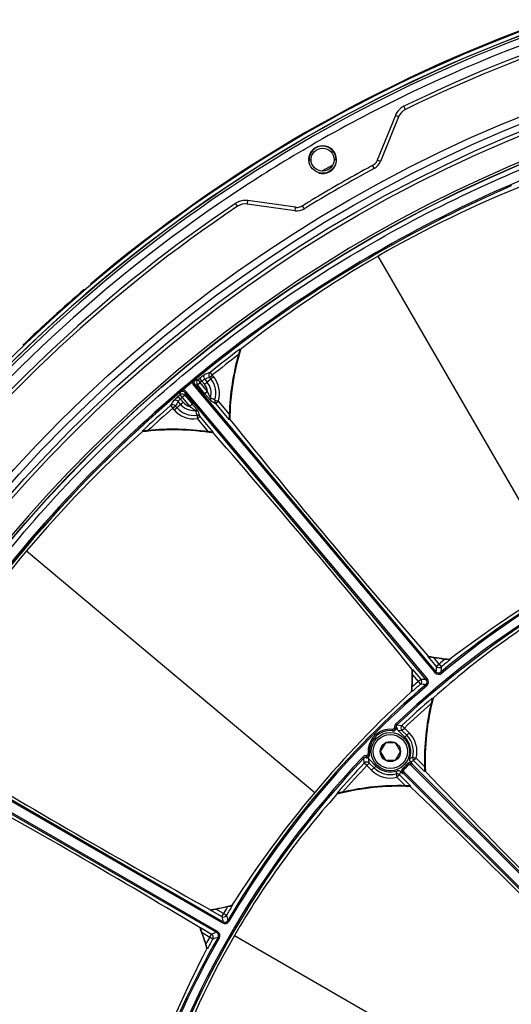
# Model space of a CAD drawing. Header units: millimetres. Extents: x 0 to 420, y -341 to 792.
# Tile 310 of 325: x 339 to 351, y 235 to 259. Entities that reach past the tile are written whole.
import ezdxf

# ---------------------------------------------------------------- set-up
doc = ezdxf.new("R2010")
doc.units = ezdxf.units.MM
doc.header["$LTSCALE"] = 23.1
doc.layers.get('0').update_dxf_attribs({"linetype": 'CONTINUOUS'})
doc.layers.add('DIM_PILOTEES', color=7, linetype='CONTINUOUS')
doc.styles.get("Standard").update_dxf_attribs({"font": 'txt', "width": 0.7})
doc.styles.add('TEXTSTYLE_4', font='txt')
doc.dimstyles.new('DIMSTYLE_3', dxfattribs={"dimtxt": 2.5, "dimasz": 3.5, "dimexe": 2, "dimexo": 0, "dimtad": 1, "dimdec": 0, "dimlfac": 5.882353, "dimdsep": 46, "dimtxsty": 'Standard', "dimblk": '_FILLED', "dimblk1": '_FILLED', "dimblk2": '_FILLED', "dimcen": 0.09, "dimazin": 2, "dimtp": 0.8, "dimtm": 0.8, "dimtfac": 1, "dimtdec": 0, "dimtofl": 0, "dimtmove": 0, "dimatfit": 3, "dimldrblk": '_FILLED', "dimfxl": 0, "dimtolj": 1, "dimarcsym": 0})
doc.dimstyles.new('DIMSTYLE_5', dxfattribs={"dimtxt": 2.5, "dimasz": 3.5, "dimexe": 2, "dimexo": 0, "dimtad": 1, "dimdec": 0, "dimlfac": 5.882353, "dimdsep": 46, "dimtxsty": 'Standard', "dimblk": '_FILLED', "dimblk1": '_FILLED', "dimblk2": '_FILLED', "dimcen": 0.09, "dimazin": 2, "dimtp": 0.8, "dimtm": 0.8, "dimtfac": 1, "dimtdec": 0, "dimtmove": 0, "dimatfit": 2, "dimldrblk": '_FILLED', "dimfxl": 0, "dimtolj": 1, "dimarcsym": 0})

# ---------------------------------------------------------------- blocks, each defined once
blk = doc.blocks.new('_FILLED')
at = {"color": 0, "linetype": 'ByBlock'}
blk.add_solid([(0, 0), (-1, 0.1429), (-1, -0.1429)], dxfattribs=at)
blk = doc.blocks.new('*D9')
at = {"layer": 'DIM_PILOTEES', "color": 2, "linetype": 'Continuous'}
for p, q in [((322.755, 216.718), (322.755, 271.478)), ((404.884, 216.276), (404.884, 271.478)), ((322.755, 269.478), (363.82, 269.478)), ((404.884, 269.478), (363.82, 269.478))]:
    blk.add_line(p, q, dxfattribs=at)
at = {"layer": 'DIM_PILOTEES', "color": 2, "linetype": 'Continuous', "xscale": 3.5, "yscale": 3.5, "zscale": 3.5, "rotation": 180}
blk.add_blockref('_FILLED', (322.755, 269.478), dxfattribs=at)
at = {"layer": 'DIM_PILOTEES', "color": 2, "linetype": 'Continuous', "xscale": 3.5, "yscale": 3.5, "zscale": 3.5}
blk.add_blockref('_FILLED', (404.884, 269.478), dxfattribs=at)
at = {"layer": 'DIM_PILOTEES', "color": 2, "linetype": 'Continuous', "insert": (363.82, 272.603), "char_height": 2.5, "width": 8.57143, "attachment_point": 2, "line_spacing_factor": 0.9}
blk.add_mtext('{\\ftxt;\\W0.0001;\\H0.0001;\\~}{\\ftxt;\\W2.2857142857;\\H2.5; }{\\ftxt;\\W0.0001;\\H0.0001;\\~}', dxfattribs=at)
blk = doc.blocks.new('*D10')
at = {"layer": 'DIM_PILOTEES', "color": 2, "linetype": 'Continuous'}
for p, q in [((363.805, 225.178), (394.111, 263.644)), ((385.898, 253.221), (363.805, 225.178)), ((341.711, 197.135), (363.805, 225.178))]:
    blk.add_line(p, q, dxfattribs=at)
at = {"layer": 'DIM_PILOTEES', "color": 2, "linetype": 'Continuous', "xscale": 3.5, "yscale": 3.5, "zscale": 3.5}
for p, rotation in [((385.898, 253.221), 51.7666965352), ((341.711, 197.135), 231.7666965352)]:
    blk.add_blockref('_FILLED', p, dxfattribs=dict(at, rotation=rotation))
at = {"layer": 'DIM_PILOTEES', "color": 2, "linetype": 'Continuous', "insert": (385.947, 258.331), "char_height": 2.5, "width": 13.83929, "attachment_point": 1, "rotation": 51.7667, "line_spacing_factor": 0.9, "style": 'TEXTSTYLE_4'}
blk.add_mtext('{\\ftxt;\\W0.0001;\\H0.0001;\\~}{\\ftxt;\\W1.3333333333;\\H2.5; }{\\ftxt;\\W0.0001;\\H0.0001;\\~}{\\ftxt;\\W0.0001;\\H0.0001;\\~}{\\ftxt;\\W2.3571428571;\\H2.5; }{\\ftxt;\\W0.0001;\\H0.0001;\\~}', dxfattribs=at)

msp = doc.modelspace()

# ---------------------------------------------------------------- linework, layer by layer
at = {"color": 7, "linetype": 'Continuous'}
for p, q in [((348.1182, 256.4982), (347.678, 255.4084)), ((348.1975, 256.4666), (347.7571, 255.3767)), ((348.1386, 256.49), (348.1182, 256.4982)), ((345.8691, 255.6526), (345.9135, 255.6787)), ((345.8716, 255.6485), (345.9161, 255.6744)), ((346.0133, 255.4192), (346.0643, 255.4192)), ((346.6763, 255.4191), (346.6253, 255.4192)), ((350.9419, 254.7792), (350.9278, 254.81)), ((345.6754, 254.1748), (344.5113, 254.3384)), ((344.5205, 254.401), (344.5236, 254.4229)), ((345.6875, 254.2592), (344.5236, 254.4229)), ((352.2844, 245.1314), (347.7019, 253.0686)), ((344.6004, 251.1174), (344.5807, 251.145)), ((344.3345, 250.8015), (344.3464, 250.7932)), ((343.6037, 250.2294), (343.6571, 250.1633)), ((343.2428, 250.0542), (343.3067, 250.0484)), ((343.2956, 249.9282), (343.3607, 249.9828)), ((343.3067, 250.0484), (343.3607, 249.9828)), ((343.3494, 250.0836), (343.4034, 250.0179)), ((343.5428, 249.7659), (343.3607, 249.9828)), ((343.4659, 249.9434), (343.4034, 250.0179)), ((343.4659, 249.9434), (343.6864, 250.1284)), ((343.4728, 250.0669), (343.5308, 249.9978)), ((343.5922, 250.1088), (343.6571, 250.1633)), ((343.5922, 250.1088), (343.6215, 250.0739)), ((343.6571, 250.1633), (343.6864, 250.1284)), ((342.8768, 249.747), (342.8713, 249.6831)), ((342.9969, 249.737), (342.9916, 249.6731)), ((342.9969, 249.737), (343.023, 249.7588)), ((348.8714, 242.7361), (342.9969, 249.737)), ((348.8974, 242.7579), (343.023, 249.7588)), ((343.2318, 249.9341), (343.2058, 249.9122)), ((343.2058, 249.9122), (349.0802, 242.9113)), ((343.2318, 249.9341), (349.1063, 242.9332)), ((343.2318, 249.9341), (343.2956, 249.9282)), ((343.4777, 249.7113), (343.2956, 249.9282)), ((343.5428, 249.7659), (343.4777, 249.7113)), ((342.7267, 249.3231), (342.9471, 249.508)), ((342.8822, 249.4536), (342.8242, 249.5227)), ((342.8845, 249.5826), (342.8293, 249.6471)), ((342.8713, 249.6831), (342.9265, 249.6185)), ((342.8845, 249.5826), (342.9471, 249.508)), ((342.9916, 249.6731), (342.9265, 249.6185)), ((342.9265, 249.6185), (343.1086, 249.4015)), ((342.9916, 249.6731), (343.1736, 249.4562)), ((343.7214, 249.5572), (343.8018, 249.5309)), ((343.7368, 249.4763), (343.8018, 249.5309)), ((343.8018, 249.5309), (344.0704, 249.2108)), ((342.6415, 249.422), (342.6974, 249.358)), ((342.7622, 249.4124), (342.6974, 249.358)), ((342.7267, 249.3231), (342.6974, 249.358)), ((342.7915, 249.3775), (342.7622, 249.4124)), ((343.1736, 249.4562), (343.1086, 249.4015)), ((343.7368, 249.4763), (344.0653, 249.0847)), ((343.283, 249.1894), (343.295, 249.1056)), ((343.3601, 249.1602), (343.295, 249.1056)), ((343.5636, 248.7855), (343.295, 249.1056)), ((343.6886, 248.7686), (343.3601, 249.1602)), ((344.0792, 249.0897), (344.0653, 249.0847)), ((344.0905, 249.0762), (344.0792, 249.0897)), ((341.9563, 248.7907), (341.9512, 248.8016)), ((341.9573, 248.7885), (341.9563, 248.7907)), ((343.6886, 248.7686), (343.6813, 248.7558)), ((343.6813, 248.7558), (343.6926, 248.7424)), ((339.1338, 245.8791), (346.1547, 239.9879)), ((348.9151, 243.305), (348.9203, 243.3139)), ((349.1181, 243.0631), (348.9151, 243.305)), ((349.1832, 243.1177), (349.0436, 243.284)), ((349.1832, 243.1177), (349.1181, 243.0631)), ((349.1832, 243.1177), (349.2372, 243.0521)), ((349.4477, 243.2359), (349.4507, 243.2258)), ((349.4501, 243.2261), (349.4507, 243.2258)), ((348.5287, 242.9853), (348.5384, 242.9889)), ((348.5368, 242.8587), (348.6763, 242.6924)), ((348.5382, 242.9883), (348.5384, 242.9889)), ((348.5384, 242.9889), (348.7414, 242.747)), ((349.1063, 242.9332), (349.0802, 242.9113)), ((349.2256, 242.9224), (349.2473, 242.8963)), ((348.6763, 242.6924), (348.7414, 242.747)), ((348.6763, 242.6924), (348.7315, 242.6278)), ((348.8612, 242.6167), (348.8832, 242.5907)), ((348.8714, 242.7361), (348.8974, 242.7579)), ((348.5234, 242.4477), (348.5139, 242.4524)), ((349.0179, 242.2888), (349.0302, 242.2812)), ((348.1574, 241.6335), (348.1331, 241.659)), ((348.1574, 241.6335), (348.279, 241.6213)), ((348.279, 241.6213), (348.3373, 241.5595)), ((335.9884, 241.3753), (343.903, 236.8058)), ((336.0054, 241.4048), (343.92, 236.8353)), ((348.0418, 241.5274), (348.039, 241.4935)), ((348.1769, 241.5097), (348.3493, 241.3372)), ((348.1769, 241.5097), (348.2772, 241.4994)), ((348.2772, 241.4994), (348.3373, 241.5595)), ((348.2772, 241.4994), (348.3944, 241.3823)), ((348.3373, 241.5595), (348.4545, 241.4424)), ((348.3493, 241.3372), (348.4545, 241.4424)), ((343.7667, 236.5697), (335.8521, 241.1392)), ((343.7837, 236.5991), (335.869, 241.1686)), ((347.8746, 241.1977), (347.7519, 240.9852)), ((348.12, 241.1977), (347.8746, 241.1977)), ((348.2426, 240.9852), (348.12, 241.1977)), ((347.3234, 240.8493), (347.349, 240.8251)), ((347.4551, 240.9406), (347.489, 240.9434)), ((347.7519, 240.9852), (347.8746, 240.7727)), ((348.12, 240.7727), (348.2426, 240.9852)), ((348.5416, 240.8472), (348.624, 240.8263)), ((347.3612, 240.7034), (347.349, 240.8251)), ((347.4229, 240.6451), (347.3612, 240.7034)), ((347.483, 240.7052), (347.4229, 240.6451)), ((347.5401, 240.528), (347.4229, 240.6451)), ((347.6452, 240.6331), (347.4728, 240.8056)), ((347.483, 240.7052), (347.4728, 240.8056)), ((347.6002, 240.5881), (347.483, 240.7052)), ((347.5401, 240.528), (347.6452, 240.6331)), ((347.8746, 240.7727), (348.12, 240.7727)), ((348.4235, 240.6472), (348.3969, 240.6683)), ((348.4879, 240.7341), (348.5335, 240.6885)), ((348.5126, 240.6849), (348.4909, 240.6586)), ((348.4909, 240.6586), (354.1345, 235.015)), ((348.5236, 240.6757), (354.1594, 235.0399)), ((348.624, 240.8263), (348.5639, 240.7662)), ((348.8319, 240.4983), (348.5639, 240.7662)), ((348.8299, 240.6204), (348.624, 240.8263)), ((348.1353, 240.4408), (348.1562, 240.3584)), ((348.2162, 240.4185), (348.1562, 240.3584)), ((348.4842, 240.1506), (348.2162, 240.4185)), ((348.294, 240.4489), (348.2483, 240.4946)), ((348.3239, 240.4915), (348.2975, 240.4698)), ((348.3068, 240.4588), (353.9425, 234.823)), ((348.3352, 240.5589), (348.3141, 240.5855)), ((348.3239, 240.4915), (353.9675, 234.8479)), ((348.8454, 240.5043), (348.8319, 240.4983)), ((348.8574, 240.4922), (348.8454, 240.5043)), ((348.1562, 240.3584), (348.362, 240.1526)), ((348.4842, 240.1506), (348.4782, 240.137)), ((348.4902, 240.125), (348.4782, 240.137)), ((346.7013, 239.9522), (346.6936, 239.9645)), ((343.6132, 237.1192), (343.6151, 237.1294)), ((343.8867, 236.9613), (343.6132, 237.1192)), ((343.9291, 237.0349), (343.7412, 237.1435)), ((343.9291, 237.0349), (343.8867, 236.9613)), ((343.9291, 237.0349), (344.0023, 236.9918)), ((344.1373, 237.2365), (344.1436, 237.2281)), ((344.1429, 237.2281), (344.1436, 237.2281)), ((343.92, 236.8353), (343.903, 236.8058)), ((344.0358, 236.866), (344.0652, 236.8489)), ((343.3595, 236.6867), (343.3673, 236.6934)), ((343.3673, 236.6934), (343.6408, 236.5355)), ((343.3673, 236.6928), (343.3673, 236.6934)), ((343.4103, 236.5705), (343.5983, 236.4619)), ((343.5983, 236.4619), (343.6408, 236.5355)), ((343.7667, 236.5697), (343.7837, 236.5991)), ((343.5983, 236.4619), (343.6723, 236.4201)), ((343.798, 236.454), (343.8275, 236.4372)), ((344.1979, 236.4977), (351.8799, 232.0626)), ((343.5383, 236.1797), (343.5278, 236.1808))]:
    msp.add_line(p, q, dxfattribs=at)
for centre, radius in [((363.8046, 225.1778), 33.745), ((363.8046, 225.1778), 33.575), ((363.8046, 225.1778), 33.405), ((363.8046, 225.1778), 33.3124), ((363.8046, 225.1778), 32.6694), ((363.8046, 225.1778), 32.6636), ((346.3448, 255.4192), 0.2805), ((347.9973, 240.9852), 0.4675), ((347.9973, 240.9852), 0.4165), ((347.9973, 240.9852), 0.2454)]:
    msp.add_circle(centre, radius, dxfattribs=at)
for centre, radius, start, end in [((363.8046, 225.1778), 35.6813, 95.39921, 144.60079), ((363.8046, 225.1778), 35.5904, 95.36063, 144.63937), ((363.8046, 225.1778), 35.5875, 95.35938, 144.64062), ((363.744, 225.2816), 35.4106, 98.05622, 120.47684), ((363.7368, 225.2883), 35.2315, 98.05052, 116.1205), ((363.748, 225.2614), 35.0365, 97.91531, 116.11589), ((363.7464, 225.2746), 34.9391, 97.91321, 116.12211), ((363.8046, 225.1778), 35.7006, 109.64898, 130.35102), ((363.8046, 225.1778), 32.725, 4.77875, 171.54338), ((363.8753, 225.0596), 32.4454, 98.11113, 113.51834), ((363.729, 225.308), 35.2104, 116.12326, 120.396), ((348.5133, 256.338), 0.4266, 116.14676, 129.47337), ((348.5132, 256.3387), 0.426, 153.49467, 158.00326), ((363.7454, 225.2819), 35.4111, 120.47891, 141.94367), ((346.3445, 255.4193), 0.3313, 89.75919, 167.09877), ((346.3444, 255.4187), 0.3318, 0.07289, 89.74448), ((363.7267, 225.3133), 35.2047, 120.48081, 123.8814), ((346.3472, 255.4192), 0.3338, 167.19177, 180.00567), ((363.8046, 225.1778), 34.6823, 119.77338, 120.23166), ((363.7962, 225.1924), 34.1871, 118.34905, 118.73449), ((347.4416, 255.504), 0.2551, 298.35067, 302.99553), ((347.4412, 255.5045), 0.2557, 303.02509, 315.80998), ((347.4418, 255.5041), 0.34, 298.34946, 338), ((363.8046, 225.1778), 34.119, 118.34946, 121.65054), ((363.7981, 225.1892), 34.1908, 118.73463, 121.188), ((361.7187, 228.7908), 28.0335, 111.74685, 128.25315), ((363.8798, 225.0477), 32.4585, 113.51729, 126.48271), ((363.8852, 225.0383), 32.4353, 113.51875, 126.48125), ((363.7825, 225.2492), 35.289, 123.89857, 141.93467), ((363.7459, 225.2844), 35.0153, 123.8786, 142.09029), ((344.4642, 254.0018), 0.4252, 119.06622, 123.87191), ((344.465, 253.9996), 0.4276, 102.31039, 119.02249), ((363.7962, 225.1924), 34.1872, 121.18814, 121.65095), ((363.7467, 225.28), 34.9345, 123.87669, 142.088), ((345.7227, 254.5115), 0.34, 262, 301.65054), ((345.723, 254.5118), 0.2552, 261.99465, 266.63943), ((345.7229, 254.5124), 0.2557, 266.66883, 279.45489), ((363.8046, 225.1778), 35.7006, 130.67989, 133.91958), ((363.8718, 225.0575), 32.4454, 126.48167, 141.88887), ((363.8765, 225.0489), 32.4212, 126.48083, 141.88537), ((363.8046, 225.1778), 32.1816, 127.22932, 128.88173), ((350.0346, 249.0281), 5.9558, 162.76124, 179.40817), ((350.0346, 249.0281), 5.95, 162.64989, 179.50091), ((363.8046, 225.1778), 32.1678, 127.18641, 127.22145), ((363.8046, 225.1778), 32.0967, 127.42946, 128.88173), ((350.0346, 249.0281), 5.967, 164.07009, 178.24611), ((356.423, 213.6267), 38.7826, 109.30157, 109.48898), ((363.8046, 225.1778), 32.2749, 129.72264, 130.27736), ((343.2968, 249.9887), 0.1189, 173.59424, 220.01877), ((363.8046, 225.1778), 32.2749, 129.57773, 129.72229), ((343.2968, 249.9887), 0.0849, 129.53233, 220.04354), ((343.3609, 249.9828), 0.0851, 129.56401, 219.93094), ((363.8046, 225.1778), 32.2291, 129.39638, 129.49484), ((363.8046, 225.1778), 32.1441, 129.39638, 129.49484), ((356.3501, 213.5834), 38.6894, 109.2537, 109.44112), ((343.2065, 249.7257), 0.4233, 344.57541, 40), ((343.2065, 249.7257), 0.5417, 341.87813, 40), ((343.2065, 249.7257), 0.6264, 341.87813, 40), ((363.8046, 225.1778), 32.2752, 130.42227, 149.57773), ((342.9318, 249.6824), 0.0849, 39.95929, 130.46493), ((363.8046, 225.1778), 32.2749, 130.27772, 130.42227), ((343.2065, 249.7257), 0.3386, 6.81356, 40), ((376.4621, 230.4415), 38.7826, 150.51102, 150.69843), ((376.5173, 230.5058), 38.6894, 150.55888, 150.7463), ((363.8046, 225.1778), 32.2291, 130.50516, 130.60362), ((342.9265, 249.6183), 0.0851, 40.06906, 130.43599), ((363.8046, 225.1778), 32.1441, 130.50516, 130.60362), ((343.2065, 249.7257), 0.3386, 220, 253.18644), ((343.6963, 249.5903), 0.0849, 164.41689, 219.79651), ((337.8894, 238.5475), 12.459, 62.08914, 62.64351), ((357.4397, 273.8371), 27.9503, 240.39355, 240.64233), ((343.802, 249.5306), 0.0849, 161.7412, 219.79473), ((363.8046, 225.1778), 32.1816, 131.11827, 132.77068), ((363.8046, 225.1778), 32.0967, 131.11827, 132.57054), ((343.2065, 249.7257), 0.6264, 220, 278.12187), ((343.2065, 249.7257), 0.5417, 220, 278.12187), ((343.2065, 249.7257), 0.4233, 220, 275.42459), ((343.2548, 249.2198), 0.0849, 40.20349, 95.58312), ((355.1379, 253.0209), 12.4586, 197.35648, 197.91087), ((316.9878, 239.8949), 27.9525, 19.35768, 19.60644), ((343.2952, 249.1054), 0.0849, 40.20528, 98.25881), ((488.4787, 365.194), 185.2871, 218.806443, 221.131608), ((360.6087, 227.8595), 28.0335, 131.74685, 148.25315), ((363.8046, 225.1778), 32.1678, 132.77855, 132.81359), ((342.7078, 242.8802), 5.95, 80.49909, 97.35011), ((342.7078, 242.8802), 5.9558, 80.59183, 97.23876), ((342.7078, 242.8802), 5.967, 81.75389, 95.92991), ((204.2661, 126.7114), 185.2871, 38.868392, 41.193557), ((363.8046, 225.1778), 22.7426, 105.60358, 133.5575), ((363.8046, 225.1778), 22.7074, 105.60358, 133.5575), ((363.4375, 225.8137), 22.2416, 110.28428, 129.71572), ((363.4375, 225.8137), 22.2076, 110.28428, 129.71572), ((365.3222, 222.5494), 26.0755, 112.49809, 127.50191), ((362.7729, 226.9551), 20.5848, 119.98638, 131.82602), ((350.0346, 249.0281), 5.8219, 258.96551, 264.2142), ((350.0346, 249.0281), 5.8291, 260.21148, 263.10203), ((412.3536, 237.2416), 63.5029, 174.740131, 174.857801), ((349.1832, 243.1178), 0.0851, 220.06741, 309.41297), ((363.4375, 225.8137), 22.4191, 128.98086, 129.48038), ((412.121, 237.3833), 63.1388, 174.848893, 174.967019), ((363.4375, 225.8137), 22.3341, 128.77417, 129.48038), ((342.7078, 242.8802), 5.8219, 355.7858, 1.03449), ((342.7078, 242.8802), 5.8291, 356.89797, 359.78852), ((349.1713, 242.9878), 0.1189, 219.991, 309.72473), ((349.1713, 242.9877), 0.0849, 219.95927, 309.75645), ((363.2422, 225.6498), 22.2416, 130.28428, 149.71572), ((363.2422, 225.6498), 22.2076, 130.28428, 149.71572), ((363.2422, 225.6498), 22.3341, 130.51962, 131.22583), ((363.2422, 225.6498), 22.4191, 130.51962, 131.01914), ((348.6762, 242.6924), 0.0851, 310.58703, 39.93259), ((343.3945, 179.715), 63.1388, 85.032981, 85.151107), ((343.4937, 179.4613), 63.5029, 85.142199, 85.259869), ((348.8064, 242.6815), 0.0849, 310.24355, 40.04072), ((348.8063, 242.6815), 0.1189, 310.27528, 40.009), ((366.1296, 223.2269), 26.0755, 132.49809, 147.50191), ((363.8046, 225.1778), 22.6149, 130.83234, 133.35549), ((354.7946, 240.7836), 5.95, 165.32322, 182.77508), ((363.8046, 225.1778), 22.6011, 130.77041, 130.82144), ((363.8046, 225.1778), 22.5299, 131.12768, 133.35549), ((354.7946, 240.7836), 5.967, 166.77802, 181.56692), ((354.7946, 240.7836), 5.9558, 165.43644, 182.6882), ((348.046, 241.5782), 0.085, 265.29809, 351.0005), ((348.046, 241.5782), 0.051, 265.28293, 347.44724), ((348.0671, 241.5761), 0.085, 263.2405, 357.85492), ((348.2159, 241.5719), 0.1202, 133.55272, 182.2849), ((348.1598, 242.2879), 0.7237, 264.93148, 267.64058), ((348.0523, 241.5779), 0.0787, 350.45241, 357.8843), ((348.0229, 240.3983), 1.1817, 83.72481, 84.74967), ((348.3374, 241.5595), 0.0851, 133.411, 224.93609), ((347.9973, 240.9852), 0.544, 85.30246, 184.69754), ((347.9973, 240.9852), 0.51, 85.30246, 184.69754), ((347.9973, 240.9852), 0.4979, 340.87373, 45), ((347.9973, 240.9852), 0.5616, 345.77364, 45), ((347.9973, 240.9852), 0.6466, 345.77364, 45), ((433.0716, 399.3911), 185.2871, 238.806443, 241.131608), ((363.8046, 225.1778), 22.7426, 136.4425, 164.39642), ((347.4105, 240.7665), 0.1202, 87.71771, 136.44548), ((347.4045, 240.9301), 0.0787, 272.11575, 279.54634), ((348.5841, 240.9596), 1.1817, 185.25032, 186.27519), ((347.4063, 240.9154), 0.085, 272.14595, 6.75863), ((347.4042, 240.9364), 0.051, 282.54792, 4.71708), ((346.6942, 240.8226), 0.724, 2.36523, 5.07317), ((347.4043, 240.9364), 0.085, 278.99872, 4.70191), ((348.1252, 241.952), 1.1807, 286.85888, 290.65085), ((348.6241, 240.8263), 0.085, 165.80952, 224.97932), ((363.8046, 225.1778), 22.7074, 136.4425, 164.39642), ((363.8046, 225.1778), 22.6149, 136.64451, 139.16766), ((363.8046, 225.1778), 22.5299, 136.64451, 138.87232), ((347.4229, 240.645), 0.0851, 45.06391, 136.589), ((347.9973, 240.9852), 0.4979, 225, 289.12653), ((347.9973, 240.9852), 0.51, 308.40778, 321.59222), ((347.9973, 240.9852), 0.544, 308.40778, 321.59222), ((348.4635, 240.6155), 0.085, 54.7078, 141.59484), ((348.4734, 240.6283), 0.085, 45.01628, 143.16483), ((348.4635, 240.6155), 0.051, 57.51683, 141.60423), ((348.5479, 240.7942), 0.085, 160.86942, 224.99732), ((347.9657, 242.0786), 1.4423, 291.22648, 294.50678), ((348.4653, 240.6173), 0.0825, 45.01024, 55.00233), ((348.0573, 241.0453), 0.595, 321.60082, 323.15662), ((247.565, 78.0843), 185.2871, 58.868392, 61.193557), ((347.9973, 240.9852), 0.6466, 225, 284.22636), ((347.9973, 240.9852), 0.5616, 225, 284.22636), ((347.0305, 240.8572), 1.1807, 339.3491, 343.1411), ((348.1561, 240.3584), 0.085, 45.02068, 104.19048), ((348.1882, 240.4345), 0.085, 45.00289, 109.12941), ((346.9039, 241.0168), 1.4423, 335.4931, 338.77345), ((348.3541, 240.509), 0.085, 126.83516, 224.98373), ((348.3669, 240.5189), 0.085, 128.40516, 215.2922), ((347.9372, 240.9251), 0.595, 306.84338, 308.39918), ((348.3651, 240.5171), 0.0825, 214.99767, 224.98976), ((348.3669, 240.5189), 0.051, 128.39576, 212.48321), ((482.9467, 368.9291), 185.677, 223.76657, 226.084123), ((348.1989, 234.1878), 5.95, 87.22492, 104.67678), ((348.1989, 234.1878), 5.9558, 87.3118, 104.56356), ((348.1989, 234.1878), 5.967, 88.43308, 103.22198), ((220.0533, 106.0358), 185.677, 43.915877, 46.23343), ((362.0557, 226.189), 20.6197, 138.18403, 150.0036), ((363.8046, 225.1778), 22.6011, 139.17856, 139.22959), ((342.7078, 242.8802), 5.8219, 278.96551, 284.2142), ((342.7078, 242.8802), 5.8291, 280.21148, 283.10203), ((363.2422, 225.6498), 22.4191, 148.98086, 149.48038), ((363.2422, 225.6498), 22.3341, 148.77417, 149.48038), ((343.9291, 237.0351), 0.0851, 240.06741, 329.41297), ((405.2997, 253.1187), 63.5029, 194.740131, 194.857801), ((343.9625, 236.9088), 0.1189, 239.991, 329.72473), ((343.9625, 236.9087), 0.0849, 239.95927, 329.75645), ((405.0326, 253.1724), 63.1388, 194.848893, 194.967019), ((337.9255, 234.597), 5.8219, 15.7858, 21.03449), ((337.9255, 234.597), 5.8291, 16.89797, 19.78852), ((360.3546, 175.2716), 63.5029, 105.142199, 105.259869), ((343.5982, 236.4619), 0.0851, 330.58703, 59.93259), ((343.7243, 236.4962), 0.0849, 330.24355, 60.04072), ((343.7242, 236.4961), 0.1189, 330.27528, 60.009), ((363.1147, 225.4289), 22.2416, 150.28428, 169.71572), ((363.1147, 225.4289), 22.2076, 150.28428, 169.71572), ((362.0224, 226.2011), 20.5848, 149.98638, 161.82602), ((363.1147, 225.4289), 22.4191, 150.51962, 151.01914), ((363.1147, 225.4289), 22.3341, 150.51962, 151.22583), ((360.1746, 175.4761), 63.1388, 105.032981, 105.151107), ((366.6567, 224.1398), 26.0755, 152.49809, 167.50191)]:
    msp.add_arc(centre, radius, start, end, dxfattribs=at)
at = {"color": 2, "linetype": 'Continuous'}
for centre, radius, start, end in [((346.3448, 255.4192), 0.34, 0, 180), ((346.3456, 255.4194), 0.3408, 180.04647, 195.20929)]:
    msp.add_arc(centre, radius, start, end, dxfattribs=at)
at = {"color": 7, "linetype": 'Continuous'}
for points, knots in [([(338.2218, 245.2928), (339.4937, 246.9163), (342.357, 249.9287), (347.428, 253.5429), (353.0935, 256.1274), (357.134, 257.1009), (359.176, 257.3907)], [0, 0, 0, 0, 0.2499008, 0.5, 0.7500992, 1, 1, 1, 1]), ([(348.3633, 256.6449), (348.3637, 256.6431), (348.3391, 256.6958), (348.337, 256.6972), (348.3253, 256.7209)], [0, 0, 0, 0, 0.0660993, 1, 1, 1, 1]), ([(348.1975, 256.4666), (348.1953, 256.4612), (348.1681, 256.4861), (348.1528, 256.4843), (348.1386, 256.49)], [0, 0, 0, 0, 0.2785003, 1, 1, 1, 1]), ([(346.3438, 255.0878), (346.2704, 255.088), (346.12, 255.1402), (346.0369, 255.2759), (346.0211, 255.347)], [0, 0, 0, 0, 0.5018287, 1, 1, 1, 1]), ([(347.6033, 255.2048), (347.6014, 255.2038), (347.5993, 255.2179), (347.5832, 255.2336), (347.5722, 255.2619), (347.5627, 255.2795)], [0, 0, 0, 0, 0.0763007, 0.2928043, 1, 1, 1, 1]), ([(347.7571, 255.3767), (347.7563, 255.3747), (347.7457, 255.3842), (347.7232, 255.3861), (347.6966, 255.4009), (347.678, 255.4084)], [0, 0, 0, 0, 0.0763425, 0.2929345, 1, 1, 1, 1]), ([(344.274, 254.284), (344.2753, 254.2827), (344.242, 254.3304), (344.2419, 254.3329), (344.2272, 254.3548)], [0, 0, 0, 0, 0.0660751, 1, 1, 1, 1]), ([(344.5113, 254.3384), (344.5171, 254.3376), (344.5091, 254.3737), (344.5184, 254.386), (344.5205, 254.401)], [0, 0, 0, 0, 0.2784999, 1, 1, 1, 1]), ([(345.9011, 254.2221), (345.903, 254.2232), (345.8918, 254.2321), (345.8862, 254.2539), (345.8673, 254.2775), (345.8567, 254.2946)], [0, 0, 0, 0, 0.0763007, 0.2928043, 1, 1, 1, 1]), ([(345.6754, 254.1748), (345.6776, 254.1745), (345.6746, 254.1885), (345.6842, 254.2089), (345.6847, 254.2393), (345.6875, 254.2592)], [0, 0, 0, 0, 0.0763425, 0.2929345, 1, 1, 1, 1]), ([(344.3345, 250.8015), (344.3349, 250.8012), (344.334, 250.7991), (344.3338, 250.796), (344.3321, 250.7905), (344.3297, 250.781), (344.3257, 250.767), (344.3205, 250.7487), (344.3148, 250.7289), (344.3069, 250.7011), (344.3008, 250.68), (344.2968, 250.6659)], [0, 0, 0, 0, 0.0099628, 0.0362054, 0.0759875, 0.1261188, 0.2471686, 0.3851639, 0.5327459, 0.6859093, 1, 1, 1, 1]), ([(343.6037, 250.2294), (343.5868, 250.2156), (343.5631, 250.1725), (343.5782, 250.1257), (343.5922, 250.1088)], [0, 0, 0, 0, 0.4994095, 1, 1, 1, 1]), ([(343.1788, 250.0025), (343.1837, 250.0064), (343.2052, 250.0235), (343.2265, 250.0407), (343.2428, 250.0542)], [0, 0, 0, 0, 0.2308333, 1, 1, 1, 1]), ([(343.4841, 250.1873), (343.4787, 250.1854), (343.4643, 250.1733), (343.4351, 250.1527), (343.3952, 250.1206), (343.3653, 250.0966), (343.3494, 250.0836)], [0, 0, 0, 0, 0.1005427, 0.3229082, 0.6369164, 1, 1, 1, 1]), ([(343.4034, 250.0179), (343.4114, 250.0244), (343.4265, 250.0361), (343.447, 250.0517), (343.462, 250.0608), (343.4699, 250.0667), (343.4728, 250.0669)], [0, 0, 0, 0, 0.3625865, 0.6758199, 0.8978077, 1, 1, 1, 1]), ([(343.4728, 250.0669), (343.4588, 250.0837), (343.4437, 250.1304), (343.4672, 250.1735), (343.4841, 250.1873)], [0, 0, 0, 0, 0.5005894, 1, 1, 1, 1]), ([(342.8768, 249.747), (342.8824, 249.7518), (342.9032, 249.7697), (342.9238, 249.7878), (342.9388, 249.8011)], [0, 0, 0, 0, 0.2700288, 1, 1, 1, 1]), ([(343.6146, 249.6131), (343.6126, 249.6147), (343.6093, 249.6224), (343.6018, 249.6351), (343.5932, 249.6536), (343.5799, 249.6821), (343.5634, 249.72), (343.5499, 249.7506), (343.5428, 249.7659)], [0, 0, 0, 0, 0.0452742, 0.1412431, 0.2664178, 0.405906, 0.7004779, 1, 1, 1, 1]), ([(342.8293, 249.6471), (342.8136, 249.6337), (342.7848, 249.6084), (342.7463, 249.5748), (342.7209, 249.5495), (342.7066, 249.5374), (342.7038, 249.5325)], [0, 0, 0, 0, 0.3630836, 0.6770918, 0.8994573, 1, 1, 1, 1]), ([(342.8242, 249.5227), (342.8102, 249.5394), (342.7668, 249.5624), (342.7203, 249.5467), (342.7038, 249.5325)], [0, 0, 0, 0, 0.5005894, 1, 1, 1, 1]), ([(342.8242, 249.5227), (342.8249, 249.5255), (342.8321, 249.5323), (342.8437, 249.5455), (342.8627, 249.5629), (342.8768, 249.5758), (342.8845, 249.5826)], [0, 0, 0, 0, 0.1021922, 0.3241801, 0.6374135, 1, 1, 1, 1]), ([(343.4777, 249.7113), (343.4941, 249.6917), (343.5262, 249.6537), (343.5653, 249.6079), (343.5938, 249.5755), (343.6105, 249.5566), (343.6226, 249.5442), (343.6286, 249.5374), (343.6311, 249.536)], [0, 0, 0, 0, 0.3293194, 0.6397302, 0.774814, 0.8857465, 0.9633571, 1, 1, 1, 1]), ([(342.7622, 249.4124), (342.7481, 249.4291), (342.7046, 249.4521), (342.658, 249.4363), (342.6415, 249.422)], [0, 0, 0, 0, 0.5005905, 1, 1, 1, 1]), ([(343.1086, 249.4015), (343.1224, 249.3919), (343.1501, 249.3732), (343.1846, 249.3504), (343.2103, 249.3324), (343.2271, 249.3206), (343.2383, 249.3111), (343.2453, 249.3065), (343.2465, 249.3043)], [0, 0, 0, 0, 0.2995222, 0.5940942, 0.7335824, 0.8587571, 0.9547258, 1, 1, 1, 1]), ([(343.3196, 249.2746), (343.3187, 249.2773), (343.313, 249.2844), (343.3029, 249.2985), (343.2872, 249.3182), (343.2602, 249.3519), (343.2219, 249.3984), (343.1901, 249.4366), (343.1736, 249.4562)], [0, 0, 0, 0, 0.0366428, 0.1142533, 0.2251858, 0.3602696, 0.6706805, 1, 1, 1, 1]), ([(344.0704, 249.2108), (344.07, 249.1971), (344.0694, 249.1768), (344.0686, 249.1503), (344.068, 249.1316), (344.0673, 249.1147), (344.0669, 249.102), (344.0663, 249.0937), (344.0662, 249.0891), (344.0656, 249.0866), (344.0657, 249.0848), (344.0653, 249.0847)], [0, 0, 0, 0, 0.3247888, 0.4818504, 0.6314121, 0.768532, 0.8850555, 0.9316672, 0.9677361, 0.9910297, 1, 1, 1, 1]), ([(342.0913, 248.8152), (342.0766, 248.8137), (342.0548, 248.8114), (342.0261, 248.8084), (342.0056, 248.8063), (341.9867, 248.8043), (341.9722, 248.8028), (341.9624, 248.8021), (341.9567, 248.8014), (341.9537, 248.8018), (341.9514, 248.8012), (341.9512, 248.8016)], [0, 0, 0, 0, 0.3140907, 0.4672541, 0.6148361, 0.7528314, 0.8738812, 0.9240125, 0.9637946, 0.9900372, 1, 1, 1, 1]), ([(343.6886, 248.7686), (343.6885, 248.7683), (343.6867, 248.7687), (343.6842, 248.7686), (343.6796, 248.7692), (343.6713, 248.7701), (343.6587, 248.7718), (343.642, 248.7742), (343.6235, 248.7768), (343.5972, 248.7806), (343.5771, 248.7835), (343.5636, 248.7855)], [0, 0, 0, 0, 0.00897, 0.0322635, 0.0683317, 0.1149435, 0.2314669, 0.3685869, 0.5181488, 0.6752107, 1, 1, 1, 1]), ([(348.9151, 243.305), (348.9153, 243.3054), (348.9177, 243.3047), (348.9211, 243.3048), (348.9272, 243.3037), (348.9316, 243.3031), (348.9341, 243.3027)], [0, 0, 0, 0, 0.0789014, 0.2861855, 0.6013724, 1, 1, 1, 1]), ([(348.9341, 243.3027), (348.942, 243.3014), (348.9785, 243.2953), (349.015, 243.2889), (349.0436, 243.284)], [0, 0, 0, 0, 0.2155833, 1, 1, 1, 1]), ([(349.3346, 243.2413), (349.3583, 243.2384), (349.3918, 243.2347), (349.4301, 243.2291), (349.445, 243.2277), (349.4501, 243.2261)], [0, 0, 0, 0, 0.6162137, 0.8648545, 1, 1, 1, 1]), ([(348.5368, 242.8587), (348.5369, 242.8848), (348.5365, 242.9219), (348.5377, 242.965), (348.537, 242.9823), (348.5382, 242.9883)], [0, 0, 0, 0, 0.6039261, 0.8575687, 1, 1, 1, 1]), ([(348.5232, 242.4629), (348.5234, 242.4699), (348.5249, 242.5039), (348.5268, 242.5378), (348.5283, 242.5647)], [0, 0, 0, 0, 0.2059019, 1, 1, 1, 1]), ([(348.5234, 242.4477), (348.523, 242.4478), (348.5232, 242.4497), (348.5226, 242.4542), (348.5231, 242.4592), (348.5232, 242.4629)], [0, 0, 0, 0, 0.0781758, 0.2798574, 1, 1, 1, 1]), ([(349.0179, 242.2888), (349.0184, 242.2886), (349.0174, 242.2863), (349.0174, 242.2831), (349.0159, 242.2773), (349.0139, 242.2674), (349.0104, 242.2527), (349.006, 242.2337), (349.0011, 242.2133), (348.9944, 242.1847), (348.9892, 242.163), (348.9858, 242.1484)], [0, 0, 0, 0, 0.0102076, 0.0371168, 0.077693, 0.1285248, 0.25039, 0.3884646, 0.5356005, 0.6879788, 1, 1, 1, 1]), ([(348.8299, 240.6204), (348.8302, 240.6071), (348.8308, 240.5872), (348.8315, 240.5613), (348.8319, 240.5432), (348.8323, 240.5268), (348.8323, 240.5135), (348.8327, 240.5041), (348.832, 240.5001), (348.8322, 240.4984), (348.8319, 240.4983)], [0, 0, 0, 0, 0.3282477, 0.4865137, 0.6365958, 0.7732731, 0.8882479, 0.9687769, 0.991279, 1, 1, 1, 1]), ([(348.4842, 240.1506), (348.484, 240.1502), (348.4824, 240.1504), (348.4783, 240.1498), (348.469, 240.1502), (348.4557, 240.1501), (348.4392, 240.1506), (348.4211, 240.151), (348.3952, 240.1517), (348.3754, 240.1522), (348.362, 240.1526)], [0, 0, 0, 0, 0.0087208, 0.0312227, 0.111751, 0.2267257, 0.3634032, 0.5134855, 0.6717517, 1, 1, 1, 1]), ([(346.8341, 239.9966), (346.8195, 239.9932), (346.7978, 239.9881), (346.7692, 239.9813), (346.7487, 239.9765), (346.7297, 239.972), (346.7151, 239.9686), (346.7052, 239.9665), (346.6994, 239.9651), (346.6962, 239.965), (346.6939, 239.9641), (346.6936, 239.9645)], [0, 0, 0, 0, 0.3120212, 0.4643995, 0.6115354, 0.74961, 0.8714752, 0.922307, 0.9628832, 0.9897924, 1, 1, 1, 1]), ([(343.6132, 237.1192), (343.6133, 237.1197), (343.6158, 237.1199), (343.6189, 237.1211), (343.625, 237.1222), (343.6294, 237.1231), (343.6319, 237.1236)], [0, 0, 0, 0, 0.0789014, 0.2861855, 0.6013724, 1, 1, 1, 1]), ([(343.6319, 237.1236), (343.6397, 237.1251), (343.6761, 237.1318), (343.7126, 237.1383), (343.7412, 237.1435)], [0, 0, 0, 0, 0.2155833, 1, 1, 1, 1]), ([(344.0291, 237.2029), (344.0524, 237.2083), (344.0851, 237.2163), (344.1231, 237.2241), (344.1376, 237.2279), (344.1429, 237.2281)], [0, 0, 0, 0, 0.6162137, 0.8648545, 1, 1, 1, 1]), ([(343.4103, 236.5705), (343.4015, 236.595), (343.3885, 236.6298), (343.3749, 236.6707), (343.3683, 236.6867), (343.3673, 236.6928)], [0, 0, 0, 0, 0.6039261, 0.8575687, 1, 1, 1, 1]), ([(343.5329, 236.1939), (343.5308, 236.2006), (343.5206, 236.233), (343.5107, 236.2655), (343.5029, 236.2914)], [0, 0, 0, 0, 0.2059019, 1, 1, 1, 1]), ([(343.5383, 236.1797), (343.5379, 236.1797), (343.5375, 236.1815), (343.5354, 236.1856), (343.5341, 236.1904), (343.5329, 236.1939)], [0, 0, 0, 0, 0.0781758, 0.2798574, 1, 1, 1, 1])]:
    msp.add_open_spline(points, degree=3, knots=knots, dxfattribs=at)
for points in [[(348.2421, 256.6673), (348.1966, 256.6298), (348.1583, 256.5816), (348.132, 256.5288)], [(348.3633, 256.6449), (348.2904, 256.6092), (348.2279, 256.5419), (348.1975, 256.4666)], [(346.0211, 255.347), (346.0159, 255.3706), (346.0133, 255.395), (346.0133, 255.4192)], [(346.6763, 255.4191), (346.6763, 255.3233), (346.6263, 255.2201), (346.5516, 255.1601)], [(347.678, 255.4084), (347.6658, 255.3781), (347.6473, 255.3497), (347.6245, 255.3262)], [(346.5516, 255.1601), (346.4945, 255.1141), (346.4171, 255.0876), (346.3438, 255.0878)], [(344.5113, 254.3384), (344.4309, 254.3497), (344.3414, 254.3292), (344.274, 254.284)], [(344.5236, 254.4229), (344.4741, 254.4298), (344.4227, 254.4279), (344.3738, 254.4173)], [(345.8567, 254.2946), (345.8289, 254.2774), (345.7972, 254.2655), (345.7649, 254.2601)], [(343.023, 249.7588), (343.0029, 249.7827), (342.9705, 249.7991), (342.9393, 249.8011)], [(348.1574, 241.6335), (348.1419, 241.6188), (348.1318, 241.5964), (348.131, 241.575)], [(348.152, 241.5729), (348.1512, 241.5503), (348.1609, 241.5257), (348.1769, 241.5097)], [(347.349, 240.8251), (347.3637, 240.8406), (347.386, 240.8507), (347.4074, 240.8514)], [(347.4728, 240.8056), (347.4567, 240.8216), (347.4322, 240.8313), (347.4095, 240.8304)]]:
    msp.add_open_spline(points, degree=3, dxfattribs=at)
at = {"color": 2, "linetype": 'Continuous'}
msp.add_open_spline([(346.2575, 255.0906), (346.2615, 255.0895), (346.3146, 255.0764), (346.4224, 255.0764), (346.5626, 255.1433), (346.6608, 255.2647), (346.6848, 255.3675), (346.6848, 255.4192)], degree=3, knots=[0, 0, 0, 0, 0.0204082, 0.2653061, 0.5102041, 0.755102, 1, 1, 1, 1], dxfattribs=at)

# ---------------------------------------------------------------- dimensions: what is measured, and where the dimension line sits
at = {"layer": 'DIM_PILOTEES', "color": 2, "linetype": 'Continuous'}
dim = msp.add_linear_dim(base=(404.8843, 269.4785), p1=(322.7549, 216.7182), p2=(404.8843, 216.2759), text='{\\ftxt;\\W0.0001;\\H0.0001;\\~}{\\ftxt;\\W2.2857142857;\\H2.5; }{\\ftxt;\\W0.0001;\\H0.0001;\\~}', dimstyle='DIMSTYLE_3', dxfattribs=at)
dim.commit()
dim.dimension.update_dxf_attribs({"geometry": '*D9', "text_midpoint": (363.4624, 269.4785), "dimtype": 160})
dim = msp.add_diameter_dim_2p(p1=(385.8985, 253.2205), p2=(341.7108, 197.1351), text='{\\ftxt;\\W0.0001;\\H0.0001;\\~}{\\ftxt;\\W1.3333333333;\\H2.5; }{\\ftxt;\\W0.0001;\\H0.0001;\\~}{\\ftxt;\\W0.0001;\\H0.0001;\\~}{\\ftxt;\\W2.3571428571;\\H2.5; }{\\ftxt;\\W0.0001;\\H0.0001;\\~}', dimstyle='DIMSTYLE_5', override={"dimpost": '<>'}, dxfattribs=at)
dim.commit()
dim.dimension.update_dxf_attribs({"geometry": '*D10', "text_midpoint": (389.9732, 259.4022), "dimtype": 163})

doc.saveas('drawing.dxf')
